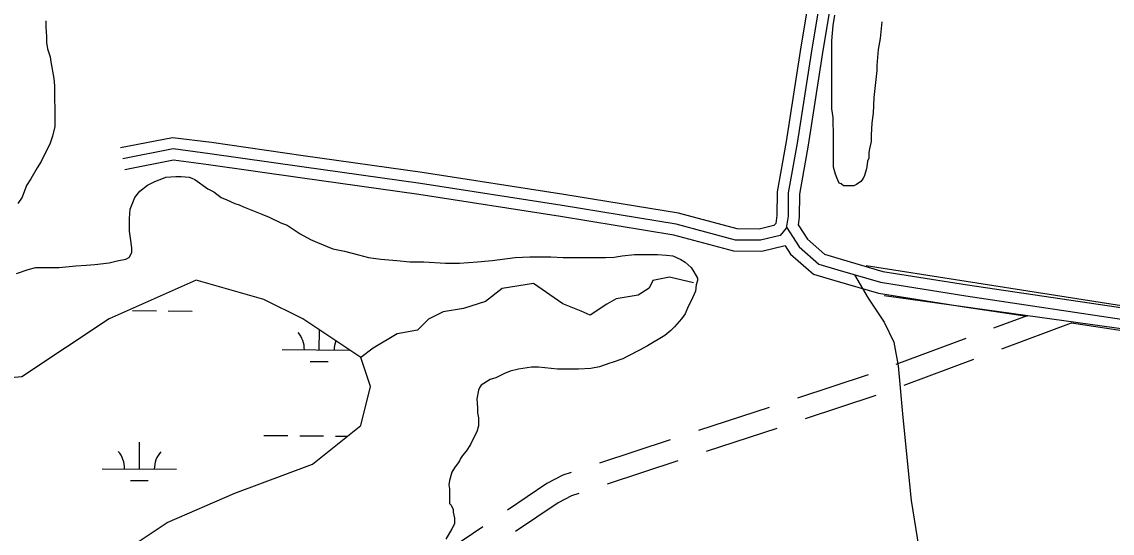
# Model space of a CAD drawing. Extents: x 3271442 to 3309282, y 752266 to 777610.
# Drawn here: x 3302364 to 3303830, y 762258 to 762945 of the extents above; entities that cross this region are included whole.
import ezdxf

# ---------------------------------------------------------------- set-up
doc = ezdxf.new("R2010")
doc.units = 0
for name, color, linetype in [('V-ROAD-CNTR', 7, 'Continuous'), ('V-SITE-VEGE', 7, 'Continuous'), ('V-TOPO-SHOR', 7, 'Continuous'), ('V-WETL-SWMP', 7, 'Continuous')]:
    doc.layers.add(name, color=color, linetype=linetype)

msp = doc.modelspace()

# ---------------------------------------------------------------- linework, layer by layer
at = {"layer": 'V-ROAD-CNTR'}
for p, q in [((3303715.4, 762550.5), (3303670.3, 762533.7)), ((3303774.5, 762540.4), (3303680.8, 762505.6)), ((3303632.8, 762519.8), (3303539.1, 762484.9)), ((3303643.3, 762491.6), (3303549.5, 762456.8)), ((3303501.5, 762471.3), (3303406.5, 762440)), ((3303511.9, 762443.2), (3303416.9, 762411.9)), ((3303368.5, 762427.5), (3303273.5, 762396.2)), ((3303379, 762399.3), (3303284, 762368)), ((3303235.5, 762383.7), (3303140.6, 762352.3)), ((3303246, 762355.5), (3303151, 762324.2))]:
    msp.add_line(p, q, dxfattribs=at)
for points in [[(3303436, 763060.5), (3303410.4, 762905.8), (3303391.5, 762784.6), (3303379.3, 762716.9), (3303379.1, 762685.4), (3303377.4, 762674.7), (3303374.9, 762671.8), (3303355.1, 762667), (3303325.4, 762667.2), (3303246.6, 762688.4), (3303092.7, 762713.4), (3302902.1, 762743.1), (3302742.4, 762765.5), (3302618.9, 762783.2), (3302566.8, 762789.8), (3302496.9, 762776.2)], [(3303450.8, 763057.9), (3303425.2, 762903.5), (3303406.3, 762782.2), (3303394.3, 762715.5), (3303394.1, 762684.2), (3303391.5, 762668.2), (3303383.2, 762658.4), (3303356.9, 762652), (3303323.3, 762652.2), (3303243.4, 762673.7), (3303090.4, 762698.5), (3302899.9, 762728.3), (3302740.3, 762750.7), (3302616.9, 762768.3), (3302567.3, 762774.6), (3302499.7, 762761.5)], [(3303465.5, 763055.2), (3303440, 762901.1), (3303421.1, 762779.7), (3303409.3, 762714.1), (3303409.1, 762682.9), (3303407.5, 762672.7)], [(3303390, 762644.6), (3303358.6, 762637), (3303321.3, 762637.2), (3303240.3, 762659), (3303088, 762683.7), (3302897.7, 762713.4), (3302738.2, 762735.8), (3302614.9, 762753.4), (3302567.8, 762759.4), (3302502.6, 762746.8)], [(3303391.7, 762669.4), (3303408.8, 762643.3), (3303435.5, 762620), (3303461.1, 762612.1), (3303518.1, 762595.6), (3303633.1, 762577.3), (3303860.2, 762543.4), (3304063.2, 762514.4), (3304212.4, 762497.5), (3304292.9, 762489.6), (3304335.8, 762485.5), (3304425.1, 762489.8), (3304560.8, 762514.4), (3304673.8, 762537.5), (3304807.5, 762571.4), (3304954.9, 762605.4), (3305000.6, 762607.1), (3305031, 762600.1), (3305071.7, 762586.6), (3305103.8, 762568.9), (3305142.7, 762532.6), (3305182.9, 762496.7)], [(3303407.5, 762672.7), (3303420.2, 762653.3), (3303443, 762633.4), (3303465.4, 762626.5), (3303521.4, 762610.2), (3303635.4, 762592.1), (3303862.4, 762558.3), (3304065.1, 762529.3), (3304214, 762512.5), (3304294.3, 762504.5), (3304336.2, 762500.6), (3304423.4, 762504.8), (3304558, 762529.2), (3304670.5, 762552.1), (3304803.9, 762585.9), (3304952.9, 762620.4), (3305002, 762622.1), (3305035.1, 762614.5), (3305077.8, 762600.4), (3305112.7, 762581.1), (3305152.8, 762543.7), (3305192.8, 762507.9)], [(3303390, 762644.6), (3303397.4, 762633.3), (3303428.1, 762606.6), (3303456.8, 762597.8), (3303515.5, 762580.8)], [(3303483.1, 762605.7), (3303501.7, 762574.4), (3303523.2, 762542.1), (3303536, 762515), (3303542, 762483.4), (3303548.5, 762414), (3303559.7, 762302.5), (3303573.8, 762213.1), (3303585.4, 762154.4), (3303608.6, 762060.1), (3303625.2, 761971.2), (3303630.1, 761898.1), (3303635.6, 761823.3), (3303642.9, 761759.4), (3303651.7, 761691.6), (3303668, 761633.4)], [(3303515.5, 762580.8), (3303630.8, 762562.4), (3303715.6, 762549.8)], [(3303774.8, 762541), (3303858.1, 762528.6), (3304061.3, 762499.6), (3304210.8, 762482.6), (3304291.4, 762474.6), (3304335.5, 762470.5), (3304426.8, 762474.9), (3304518.1, 762491.5)], [(3303102.6, 762339.8), (3303091.5, 762336.2), (3303069.9, 762325.3), (3303016.9, 762289.4)], [(3303113, 762311.7), (3303103, 762308.4), (3303085.2, 762299.4), (3303027.8, 762260.5)], [(3302983.8, 762267), (3302911.4, 762218), (3302900.8, 762211.7)]]:
    msp.add_lwpolyline(points, dxfattribs=at)
at = {"layer": 'V-SITE-VEGE'}
for points in [[(3302396.3, 762946.6), (3302396.3, 762938.3), (3302397.1, 762925.9), (3302397.1, 762917.6), (3302398.8, 762909.3), (3302402.1, 762898.5), (3302402.9, 762891.9), (3302407, 762869.5), (3302407.8, 762859.6), (3302407.8, 762839.7), (3302408.6, 762830.6), (3302408.6, 762804.9), (3302405.3, 762791.7), (3302402, 762782.6), (3302390.3, 762757.8), (3302384.5, 762749.5), (3302376.2, 762734.6), (3302370.4, 762725.5), (3302364.6, 762709.7), (3302358.8, 762701.5)], [(3303520.1, 762945.5), (3303517.6, 762923.1), (3303515.1, 762908.2), (3303513.4, 762886.7), (3303513.4, 762880), (3303509.2, 762843.6), (3303508.4, 762822.9), (3303506.7, 762809.6), (3303505.8, 762793.1), (3303505.8, 762784.8), (3303503.3, 762774.9), (3303502.5, 762769.9), (3303502.5, 762762.4), (3303500.8, 762758.3), (3303500, 762750.8), (3303499.2, 762746.7), (3303496.7, 762739.2), (3303495, 762735.1), (3303491.7, 762731), (3303485.9, 762726.8), (3303482.6, 762725.2), (3303468.5, 762725.2), (3303465.2, 762727.7), (3303462.7, 762728.5), (3303460.2, 762735.1), (3303457.7, 762740.9), (3303455.3, 762750.1), (3303455.3, 762797.3), (3303454.5, 762809.7), (3303454.5, 762817.1), (3303452.9, 762828.7), (3303453, 762919.8), (3303454.6, 762940.6), (3303457.1, 762954.6)], [(3302357.1, 762607.1), (3302372.8, 762612.8), (3302382.7, 762615.3), (3302414.2, 762615.3), (3302436.6, 762617.7), (3302450.6, 762618.6), (3302462.2, 762619.4), (3302481.3, 762621.8), (3302492.1, 762624.3), (3302503.7, 762626.8), (3302508.6, 762629.3), (3302512, 762635.9), (3302512, 762641.7), (3302510.3, 762654.9), (3302508.7, 762664), (3302508.7, 762681.4), (3302509.5, 762693.9), (3302516.2, 762709.6), (3302522.8, 762717.9), (3302532.8, 762726.1), (3302542.7, 762731.1), (3302554.3, 762735.2), (3302557.6, 762736.9), (3302570.9, 762737.7), (3302578.3, 762737.7), (3302589.1, 762736.8), (3302592.4, 762735.2), (3302596.5, 762733.5), (3302613.9, 762721.1), (3302622.2, 762716.9), (3302632.1, 762709.5), (3302639.6, 762706.1), (3302650.3, 762701.2), (3302656.1, 762699.5), (3302661.9, 762697), (3302686.8, 762687), (3302696.7, 762682.9), (3302712.4, 762675.4), (3302720.7, 762672.1)], [(3302720.7, 762672.1), (3302738.1, 762660.5), (3302752.2, 762653), (3302761.3, 762648.9), (3302782, 762640.6), (3302797.7, 762637.2), (3302816.7, 762632.2), (3302830, 762628.9), (3302846.5, 762626.4), (3302868.1, 762624.7), (3302885.5, 762623.1), (3302904.5, 762623), (3302933.5, 762621.4), (3302952.6, 762621.3), (3302976.6, 762623), (3302996.5, 762624.6), (3303027.1, 762628.7), (3303047, 762629.5), (3303075.1, 762629.5), (3303091.7, 762628.6), (3303148.8, 762628.6), (3303160.4, 762629.4), (3303171.2, 762631), (3303187.8, 762632.7), (3303218.4, 762632.7), (3303230.8, 762631.8), (3303239.1, 762631), (3303249.9, 762626), (3303255.7, 762622.7), (3303264, 762615.2), (3303267.3, 762609.4), (3303272.2, 762601.1), (3303272.2, 762597.8), (3303270.6, 762592), (3303269.7, 762583.7), (3303263.9, 762570.5), (3303259.8, 762563), (3303255.6, 762553.1), (3303250.6, 762546.5), (3303241.5, 762535.7), (3303236.5, 762530.8), (3303228.2, 762524.1), (3303205, 762510.1), (3303194.3, 762504.3), (3303179.4, 762496.9), (3303171.9, 762492.7), (3303157.8, 762487.8), (3303154.5, 762486.9), (3303140.4, 762482), (3303128.8, 762479.5), (3303112.2, 762478.7), (3303084.1, 762478.7), (3303058.4, 762481.3), (3303049.3, 762481.3), (3303031.9, 762478.8), (3303020.3, 762476.3), (3303012.9, 762473), (3303001.3, 762467.2), (3302993.8, 762464.8), (3302981.4, 762457.3), (3302979.7, 762454.8), (3302978, 762450.7), (3302975.6, 762439.1), (3302976.4, 762426.7), (3302976.4, 762420.1), (3302978, 762413.4), (3302978, 762402.7), (3302975.5, 762394.4), (3302969.7, 762383.6), (3302967.2, 762377.8), (3302961.4, 762368.7), (3302956.4, 762362.9), (3302953.9, 762358.8), (3302952.3, 762355.5), (3302950.6, 762353), (3302945.6, 762346.4), (3302942.3, 762340.6), (3302939, 762329), (3302938.2, 762323.2), (3302939, 762318.2), (3302939, 762298.3), (3302941.4, 762295.9), (3302943.9, 762290.1), (3302943.9, 762286.7), (3302945.6, 762278.5), (3302945.6, 762271), (3302942.2, 762264.4), (3302933.9, 762250.3)]]:
    msp.add_lwpolyline(points, dxfattribs=at)
at = {"layer": 'V-TOPO-SHOR'}
for points in [[(3304423.9, 762498.8), (3304376.9, 762494.3), (3304352.3, 762496.9), (3304305.4, 762502.3), (3303999.5, 762539.3), (3303499, 762617.5)], [(3303266.7, 762594.8), (3303234.7, 762602.4), (3303212.4, 762597.7), (3303207.4, 762587.8), (3303192.5, 762578.1), (3303162.9, 762573.4), (3303150.5, 762566.1), (3303128.1, 762551.5), (3303115.8, 762556.5), (3303091.2, 762566.6), (3303051.9, 762594.1), (3303009.9, 762587), (3302987.5, 762569.9), (3302957.8, 762560.3), (3302930.6, 762555.6), (3302910.8, 762545.8), (3302895.9, 762531.2), (3302868.7, 762526.4), (3302836.4, 762507), (3302819.6, 762494.4)], [(3303523.4, 762577.8), (3304334.7, 762465), (3304391.4, 762457.1), (3304438.4, 762464.1), (3304490.4, 762481), (3304512.6, 762485.7)]]:
    msp.add_lwpolyline(points, dxfattribs=at)
at = {"layer": 'V-WETL-SWMP'}
for p, q in [((3302513, 762557.4), (3302545, 762557.1)), ((3302561, 762557), (3302593, 762556.7)), ((3302763.9, 762504.6), (3302764.2, 762531.4)), ((3302713.9, 762505), (3302804.9, 762504.2)), ((3302751.8, 762489.2), (3302775.8, 762489)), ((3302689.6, 762389.7), (3302721.6, 762389.5)), ((3302737.6, 762389.4), (3302769.6, 762389.1)), ((3302785.6, 762389), (3302801.6, 762388.8)), ((3302522.1, 762344.7), (3302522.4, 762380.7)), ((3302472.1, 762345.1), (3302572.1, 762344.3)), ((3302510, 762329.4), (3302534, 762329.2))]:
    msp.add_line(p, q, dxfattribs=at)
for points in [[(3302598.4, 762598.5), (3302481.3, 762546.4), (3302364.2, 762468.3), (3302221.1, 762455.3), (3302143, 762429.3), (3302117, 762416.2), (3302104, 762351.1), (3302104, 762273), (3302078, 762220.9)], [(3302481.3, 762220.9), (3302559.4, 762273), (3302650.5, 762312.1), (3302754.6, 762351.1), (3302819.6, 762403.2), (3302832.6, 762455.3), (3302819.6, 762494.4), (3302741.6, 762546.4), (3302689.5, 762572.5), (3302598.4, 762598.5)]]:
    msp.add_lwpolyline(points, dxfattribs=at)
for centre, start, end in [((3302708.7, 762505.5), 358.7563, 40.2999), ((3302819.2, 762504.6), 159.8227, 180.2999), ((3302466.9, 762345.6), 358.7563, 40.2999), ((3302577.4, 762344.7), 138.7563, 180.2999)]:
    msp.add_arc(centre, 35.2, start, end, dxfattribs=at)

doc.saveas('drawing.dxf')
